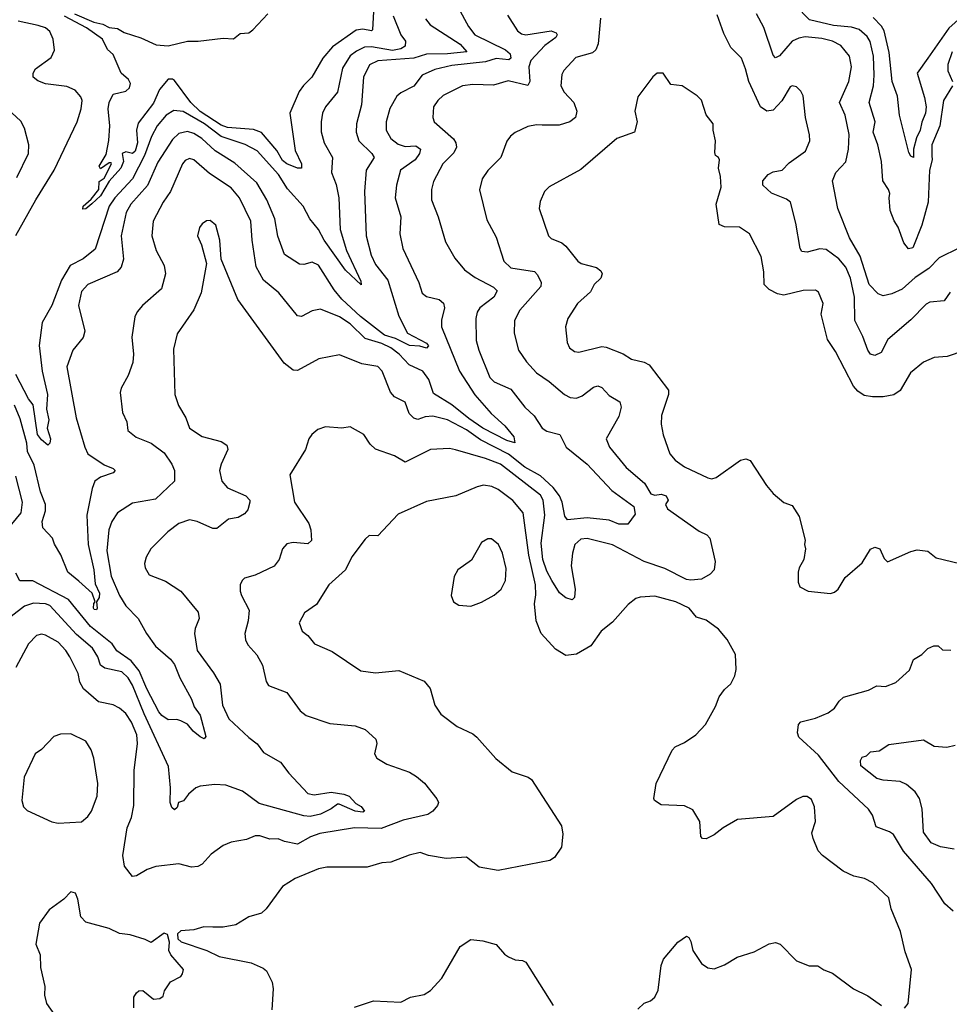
# Model space of a CAD drawing. Extents: x 1246230 to 1426786, y 660032 to 763141.
# Tile 536 of 566: x 1359952 to 1364347, y 743131 to 747787. Entities that reach past the tile are written whole.
import ezdxf

# ---------------------------------------------------------------- set-up
doc = ezdxf.new("R2010")
doc.units = 0

msp = doc.modelspace()

# ---------------------------------------------------------------- linework, layer by layer
at = {"layer": '0CON10XD'}
for points in [[(1362025.5, 747845), (1362074.5, 747755), (1362103.6, 747715), (1362249.6, 747645), (1362271.5, 747625), (1362274.3, 747605), (1362265, 747597.8), (1362205, 747603), (1362155, 747587.5), (1361995, 747571.2), (1361915, 747552.2), (1361855, 747524.6), (1361815, 747473.1), (1361755, 747442.1), (1361735.5, 747425), (1361702, 747368), (1361684.7, 747305), (1361684.6, 747265), (1361706.5, 747225), (1361742, 747198), (1361775, 747188.2), (1361825, 747190.4), (1361846.5, 747175), (1361843.2, 747155), (1361822.8, 747125), (1361752.9, 747075), (1361733.8, 747005), (1361727.9, 746945), (1361754.6, 746855), (1361748.8, 746775), (1361763.3, 746705), (1361839.1, 746545), (1361855, 746494.2), (1361875, 746477.8), (1361935, 746464.4), (1361956.2, 746446.2), (1361960, 746425), (1361946.7, 746366.7), (1361946.6, 746335), (1362031.4, 746125), (1362103.7, 746013.7), (1362182, 745925), (1362246, 745866), (1362289.1, 745815), (1362293.6, 745786.4), (1362255, 745797.1), (1362141.9, 745855), (1362075, 745900.7), (1361995, 745966.5), (1361909.2, 746019.2), (1361886, 746085), (1361858.5, 746125), (1361794.4, 746154.4), (1361746.2, 746205), (1361707.5, 746235), (1361664.4, 746255.6), (1361585, 746279.2), (1361515, 746348.8), (1361465, 746382), (1361375, 746417.8), (1361335, 746411.1), (1361285, 746382.9), (1361265, 746387.1), (1361178.1, 746495), (1361104.5, 746555), (1361071.1, 746618.9), (1361051.6, 746745), (1361045.3, 746835), (1360992.3, 746945), (1360951.8, 746991.8), (1360849.4, 747059.4), (1360775, 747124.4), (1360755, 747131.1), (1360735, 747121.9), (1360722.3, 747105), (1360665.4, 746975), (1360631.2, 746925), (1360583.5, 746835), (1360576.4, 746765), (1360597.5, 746695), (1360635.4, 746625), (1360641.5, 746585), (1360622.5, 746515), (1360532.9, 746435), (1360507.5, 746405), (1360497.5, 746382.5), (1360483.3, 746286.7), (1360490.4, 746205), (1360486.6, 746166.6), (1360465.4, 746104.6), (1360431.4, 746045), (1360428.1, 746025), (1360439.1, 745929.1), (1360459.2, 745885), (1360464.2, 745845), (1360502.7, 745812.7), (1360574.7, 745784.7), (1360635, 745738.6), (1360671.4, 745685), (1360683.8, 745655), (1360684.3, 745605), (1360595, 745519.4), (1360485, 745501.5), (1360414.7, 745455.3), (1360387.5, 745415), (1360373.3, 745375), (1360365.2, 745275), (1360385.6, 745155.6), (1360424.1, 745064.1), (1360455, 745015.5), (1360512.2, 744955), (1360551.4, 744885), (1360594.8, 744824.8), (1360665, 744763.1), (1360685, 744737.5), (1360709.6, 744675), (1360765, 744574), (1360777.3, 744537.3), (1360805, 744498.1), (1360832.7, 744397.3), (1360825, 744387.1), (1360805, 744396.2), (1360772.2, 744422.2), (1360745, 744455.7), (1360715, 744472), (1360695, 744478), (1360655, 744475.7), (1360625, 744496.7), (1360610.4, 744515), (1360552.9, 744622.9), (1360517.5, 744707.4), (1360479.6, 744755), (1360412.1, 744802.1), (1360389, 744835), (1360287.1, 744917.1), (1360182.5, 745045), (1360015, 745134.2), (1359953.4, 745133.4), (1359935, 745170)], [(1361625.3, 747825.3), (1361620.3, 747739.7), (1361615, 747734.6), (1361575, 747742.4), (1361542.9, 747737.1), (1361431.9, 747658.1), (1361386.2, 747605), (1361332.9, 747515), (1361293.5, 747476.5), (1361273.1, 747446.9), (1361229.6, 747345), (1361255, 747168.8), (1361285, 747105.8), (1361284.5, 747085.5), (1361265, 747085.4), (1361215, 747105.4), (1361195, 747122), (1361168.6, 747168.6), (1361095, 747253), (1361057.7, 747267.7), (1360935, 747277.1), (1360905, 747287.9), (1360805, 747353), (1360762.1, 747395), (1360685, 747500), (1360675, 747506.2), (1360655, 747505.5), (1360613.2, 747456.8), (1360585, 747392.2), (1360511.8, 747298.2), (1360505.3, 747264.7), (1360509.7, 747205), (1360498.9, 747165), (1360485, 747154.3), (1360455, 747162.7), (1360437.5, 747155), (1360443.8, 747116.2), (1360430.5, 747085), (1360376, 747024), (1360335, 746954.7), (1360293.3, 746916.7), (1360265, 746892.3), (1360251.7, 746891.7), (1360252.5, 746905), (1360290.7, 746939.3), (1360326.9, 746985), (1360328.2, 747021.8), (1360352.2, 747037.8), (1360385.7, 747105), (1360385, 747110), (1360375, 747110), (1360335, 747082.5), (1360327.5, 747095), (1360360.8, 747149.2), (1360374.5, 747215.5), (1360378, 747285), (1360370.8, 747365), (1360375, 747396.2), (1360395, 747434.4), (1360455, 747448.5), (1360471.1, 747465), (1360476.2, 747486.2), (1360467.1, 747505), (1360431.9, 747535), (1360395, 747623.3), (1360366.8, 747646.8), (1360344.3, 747695), (1360268.9, 747748.9), (1360165, 747803.6)], [(1360211.2, 747815), (1360303.3, 747775), (1360345, 747765.6), (1360375, 747750.6), (1360415, 747745.4), (1360446, 747726), (1360525, 747700.7), (1360598.3, 747668.3), (1360653.9, 747663.9), (1360745, 747685.2), (1360796.7, 747685), (1360915, 747699.5), (1360963.1, 747696.9), (1360995, 747721.9), (1361035, 747725.5), (1361055, 747740), (1361125.5, 747815)], [(1364350.5, 746499.5), (1364322.8, 746457.2), (1364255, 746451.2), (1364237.3, 746442.7), (1364165, 746368), (1364056.5, 746275), (1364025, 746212.9), (1363995, 746199.4), (1363975, 746205.8), (1363961.5, 746225), (1363938.8, 746288.8), (1363900.9, 746365), (1363898.9, 746475), (1363880.2, 746565), (1363857.6, 746617.6), (1363825, 746656.7), (1363765, 746701.1), (1363735, 746703.1), (1363675, 746687.5), (1363650.5, 746690.5), (1363642.5, 746705), (1363621.8, 746825), (1363595.6, 746925), (1363578.1, 746938.1), (1363506.4, 746966.4), (1363465.8, 747005), (1363465.8, 747025), (1363491.1, 747055), (1363515, 747068.2), (1363556.9, 747075), (1363589.6, 747110.4), (1363667.5, 747165), (1363687.5, 747215), (1363686.5, 747243.5), (1363667.8, 747325), (1363656.5, 747426.5), (1363645, 747450), (1363625, 747470), (1363605, 747474), (1363595, 747470), (1363555.8, 747404.2), (1363515, 747359.5), (1363485, 747354.5), (1363455, 747375.7), (1363398.9, 747495), (1363384.4, 747555), (1363364.2, 747605), (1363314.3, 747655), (1363281.4, 747721.4), (1363249.6, 747809.6)], [(1364395, 746708.8), (1364298.8, 746661.2), (1364250.1, 746609.9), (1364185, 746567.8), (1364125, 746512.2), (1364075, 746491.1), (1364035, 746481.8), (1364010.1, 746490.1), (1363968.7, 746535), (1363925, 746668.2), (1363874.6, 746755), (1363819.4, 746895), (1363794.2, 747025), (1363811.1, 747065), (1363857.9, 747115), (1363870.4, 747175), (1363873.3, 747245), (1363854, 747335), (1363827.9, 747395), (1363872.1, 747495), (1363884.6, 747565), (1363875.5, 747615), (1363835, 747664.4), (1363794.3, 747685), (1363745, 747698.3), (1363665, 747706.7), (1363635, 747700.2), (1363604.6, 747685), (1363545, 747616.9), (1363525, 747607.1), (1363515, 747618.8), (1363470.7, 747750.7), (1363435.3, 747815.3)], [(1364361.8, 747475), (1364319.4, 747405), (1364302, 747285), (1364264.8, 747195), (1364264.2, 747145), (1364266.6, 747125), (1364253.8, 747075), (1364246.5, 746925), (1364217.5, 746815), (1364175, 746708.5), (1364153.6, 746703.6), (1364131.7, 746731.7), (1364105.8, 746805.8), (1364086.4, 746836.4), (1364068, 746885), (1364062, 746945), (1364066.1, 746966.1), (1364060, 746985), (1364032.2, 747025), (1364027.3, 747117.3), (1364009.3, 747195), (1363987.2, 747255), (1363995.9, 747305), (1363967.8, 747395), (1363988.1, 747475), (1363991.7, 747525), (1363988.1, 747615), (1363973.5, 747683.5), (1363958.2, 747708.2), (1363920.5, 747740.5), (1363885, 747751.2), (1363800.2, 747759.8), (1363686.4, 747786.4), (1363619.4, 747855)], [(1362258.6, 747808.6), (1362305.7, 747735), (1362325, 747720.5), (1362345.4, 747715.4), (1362465, 747734), (1362488.6, 747725), (1362492.7, 747715), (1362487.1, 747702.9), (1362434.6, 747665.4), (1362368.4, 747595), (1362360, 747565), (1362364.1, 747495), (1362355, 747475.6), (1362261.3, 747498.7), (1362193, 747477), (1362095, 747480.4), (1362045, 747473.9), (1361955, 747428.2), (1361928.5, 747405), (1361909.1, 747375), (1361905.5, 747325), (1361911.1, 747305), (1362003.7, 747223.7), (1362014.2, 747205), (1362016.7, 747185), (1362005, 747156.9), (1361952.9, 747105), (1361908.3, 747021.7), (1361899.5, 746985), (1361900, 746935), (1361931.5, 746855), (1361965, 746736.2), (1362010.2, 746660.2), (1362055.6, 746605), (1362105, 746568), (1362191.7, 746521.7), (1362209.4, 746505), (1362194.4, 746475), (1362127.5, 746425), (1362115, 746403.8), (1362108.8, 746375), (1362110.9, 746270.9), (1362122.7, 746225), (1362174.4, 746095), (1362195, 746074.3), (1362275, 746040), (1362340.5, 745955), (1362384.6, 745914.6), (1362421.9, 745855), (1362445, 745841.5), (1362505.7, 745825), (1362535.6, 745765), (1362635.5, 745685.5), (1362751.1, 745561.1), (1362855, 745485.5), (1362861.4, 745448.6), (1362827.9, 745402.1), (1362785, 745402.2), (1362739.9, 745419.9), (1362635, 745431.2), (1362541.5, 745421.5), (1362528.8, 745438.8), (1362517.2, 745505), (1362504.3, 745535), (1362474.8, 745575), (1362415, 745629.7), (1362341, 745671), (1362262.5, 745732.5), (1362130.5, 745800.5), (1362065, 745847.6), (1361975, 745895.7), (1361905, 745912.6), (1361870, 745910), (1361835, 745896.4), (1361815, 745902.5), (1361794.2, 745924.2), (1361775, 745978.1), (1361725, 746003.5), (1361705.3, 746025.3), (1361665.5, 746125), (1361645, 746147.5), (1361570.6, 746160.6), (1361465, 746201.9), (1361415, 746192.2), (1361366.4, 746183.6), (1361265, 746127.8), (1361245, 746129.5), (1361203.3, 746163.3), (1360983.9, 746463.9), (1360904.2, 746655), (1360898.1, 746745), (1360880, 746815), (1360852.3, 746837.7), (1360835, 746836), (1360815, 746821.2), (1360802.5, 746805), (1360792.9, 746765), (1360812.1, 746722.1), (1360836, 746635), (1360810.9, 746495), (1360775.5, 746415), (1360697.6, 746302.4), (1360678.9, 746228.9), (1360686.5, 746015), (1360703, 745963), (1360738.6, 745905), (1360755.8, 745855.8), (1360815.7, 745815.7), (1360905, 745792.5), (1360931.2, 745775), (1360935.8, 745755), (1360904.5, 745685.5), (1360897.8, 745655), (1360907.5, 745605), (1360935, 745572.9), (1361022, 745535), (1361040, 745515), (1361040, 745505), (1361030.3, 745469.7), (1361015, 745450), (1360985, 745432.9), (1360940, 745425), (1360885, 745380.8), (1360865, 745381.9), (1360791.2, 745415), (1360755, 745422.2), (1360705, 745404.5), (1360653.1, 745365), (1360572.9, 745285), (1360550, 745245), (1360543.1, 745215), (1360545.7, 745195), (1360565, 745162.5), (1360642, 745132), (1360714.7, 745084.7), (1360796.7, 744985), (1360801.1, 744955), (1360782.2, 744907.8), (1360779.5, 744885), (1360792.1, 744805), (1360868.9, 744698.9), (1360899.4, 744645), (1360911.9, 744545), (1360941.1, 744481.1), (1361035, 744392.2), (1361075, 744363.3), (1361105, 744321.9), (1361185, 744276.7), (1361225, 744223.8), (1361315, 744128.1), (1361345, 744121.8), (1361425, 744133.8), (1361485, 744125.3), (1361510, 744115), (1361541.2, 744081.2), (1361566.9, 744066.9), (1361583.1, 744045), (1361575, 744039.1), (1361538.6, 744045), (1361462.8, 744077.2), (1361455, 744077.8), (1361425.3, 744055), (1361375, 744029.9), (1361325, 744019.8), (1361295, 744021.7), (1361085, 744080.4), (1361005, 744138.5), (1360926.7, 744166.7), (1360875, 744170.9), (1360805, 744163.3), (1360785, 744154.4), (1360750.8, 744125), (1360726.7, 744093.3), (1360702.5, 744085), (1360697.6, 744062.4), (1360685, 744050.8), (1360672.2, 744062.2), (1360664.5, 744085), (1360665.6, 744155), (1360655.6, 744255), (1360540.3, 744505), (1360485, 744640.8), (1360464.8, 744675), (1360435, 744703.8), (1360355, 744720.3), (1360334.7, 744735), (1360321.8, 744775), (1360295.9, 744815), (1360220.6, 744880.6), (1360095, 745016.8), (1360075, 745024.6), (1360018.5, 745028.5), (1359975, 745013.2), (1359911.5, 744965)], [(1361718.6, 747805), (1361754.8, 747715), (1361776.1, 747685), (1361775, 747662.7), (1361755, 747649.2), (1361715, 747642), (1361615, 747659.6), (1361583.1, 747656.9), (1361545, 747639.1), (1361515, 747616), (1361478.1, 747558.1), (1361455.3, 747444.7), (1361398.2, 747375), (1361384.7, 747345.3), (1361377.3, 747305), (1361377.7, 747257.7), (1361392.1, 747205), (1361431.6, 747135), (1361426.8, 747065), (1361448.5, 747008.5), (1361461.1, 746945), (1361467.2, 746795), (1361497.6, 746695), (1361565, 746550), (1361566.9, 746533.1), (1361492.5, 746602.5), (1361391.7, 746745), (1361365, 746795.5), (1361324.3, 746845), (1361293.3, 746905), (1361217.8, 746987.8), (1361175.3, 747055), (1361075, 747167.1), (1361017.8, 747197.8), (1360905, 747234.5), (1360826.4, 747295), (1360725, 747353), (1360681.6, 747358.4), (1360645, 747335.4), (1360601.6, 747285), (1360575.2, 747235), (1360542.8, 747145), (1360485.3, 747035), (1360401.5, 746945), (1360375, 746905.9), (1360308.7, 746701.3), (1360253.1, 746656.9), (1360190.4, 746625), (1360150.2, 746555), (1360104.1, 746435), (1360058.8, 746355), (1360043.8, 746246.2), (1360058.1, 746125), (1360083.2, 746015), (1360079.4, 745945), (1360090, 745895), (1360083.1, 745855), (1360098, 745805), (1360094.6, 745785.4), (1360085, 745775.6), (1360055, 745800), (1360036.7, 745825), (1360015.6, 745965.6), (1359993.4, 745995), (1359935, 746110)], [(1362698.5, 747795), (1362686.9, 747673.1), (1362675.5, 747644.5), (1362659.7, 747630.3), (1362581.7, 747608.3), (1362525, 747546.2), (1362515, 747527.5), (1362510.6, 747475), (1362527.1, 747445), (1362571.4, 747395), (1362585.7, 747355), (1362579.2, 747325), (1362553.8, 747305), (1362502.2, 747287.8), (1362421.9, 747288.1), (1362395, 747290.6), (1362355, 747281.4), (1362295.5, 747254.5), (1362272.8, 747237.2), (1362255, 747213.3), (1362227.1, 747135), (1362166.1, 747073.9), (1362138.6, 747035), (1362126.8, 746983.2), (1362160.3, 746840.3), (1362205, 746758.8), (1362240.5, 746645), (1362275, 746613.3), (1362385.8, 746595.8), (1362400.4, 746580.4), (1362418.2, 746545), (1362415.6, 746525), (1362316.7, 746413.3), (1362291.1, 746365), (1362290, 746305), (1362310.9, 746225), (1362348.9, 746168.9), (1362395, 746116.7), (1362455.9, 746075.9), (1362527.5, 746015), (1362555, 746000), (1362585, 745997.5), (1362611.5, 746008.5), (1362665, 746050), (1362685, 746055.4), (1362705, 746047.5), (1362739.6, 746009.6), (1362789.4, 745979.4), (1362796.6, 745955), (1362785, 745911.4), (1362725.6, 745805), (1362741.4, 745765), (1362820, 745670), (1362906.2, 745595), (1362936, 745545), (1362955, 745538.6), (1362985, 745544.3), (1363008.8, 745535), (1363018.8, 745515), (1363006.1, 745493.9), (1363015, 745474.2), (1363165, 745368.6), (1363200.9, 745350.9), (1363215.6, 745335.6), (1363240, 745225), (1363235.6, 745185), (1363216.9, 745165), (1363175, 745140.9), (1363125, 745136.2), (1363105, 745140), (1363002.1, 745192.1), (1362905, 745225.3), (1362755, 745303.4), (1362635, 745334.6), (1362605, 745330.9), (1362577.3, 745305), (1362565.3, 745265), (1362560, 745205), (1362578.6, 745095), (1362575.6, 745055), (1362563.9, 745043.9), (1362535, 745054), (1362505, 745077.5), (1362468.1, 745135), (1362445, 745179.6), (1362426.1, 745235), (1362417.8, 745312.2), (1362435.2, 745445), (1362427.6, 745515), (1362415, 745538.8), (1362225, 745685.2), (1362155, 745712.6), (1362013.4, 745753.4), (1361985, 745760), (1361895, 745754.5), (1361775, 745695.6), (1361725, 745724.2), (1361635, 745757.1), (1361609.7, 745779.7), (1361578.8, 745825), (1361515, 745861.2), (1361475, 745856), (1361398.8, 745861.2), (1361361.2, 745848.8), (1361334.1, 745825.9), (1361320, 745805), (1361303.8, 745755), (1361228.8, 745635), (1361252.2, 745505), (1361319.5, 745405), (1361328.2, 745375), (1361331.5, 745325), (1361315, 745309.1), (1361245, 745314.4), (1361215, 745308.1), (1361195.6, 745285), (1361178.5, 745235), (1361155, 745202.5), (1361065, 745160), (1361015, 745146), (1361003.8, 745135), (1360994, 745115), (1360994, 745085), (1361000.8, 745065), (1361037.8, 744995), (1361033.3, 744945), (1361017.1, 744885), (1361019.2, 744855), (1361030.7, 744830.7), (1361073.6, 744783.6), (1361100, 744735), (1361117.4, 744657.4), (1361128.9, 744638.9), (1361215.5, 744605.5), (1361278.3, 744518.3), (1361307, 744497), (1361418.3, 744458.3), (1361538.3, 744448.3), (1361585, 744430), (1361636, 744385), (1361640.8, 744365), (1361630, 744315), (1361641.2, 744295), (1361687.4, 744267.4), (1361795, 744228.6), (1361828.7, 744208.7), (1361866.6, 744176.6), (1361925, 744103.3), (1361932, 744085), (1361928.3, 744071.7), (1361906.2, 744045), (1361882, 744028), (1361765, 744001.6), (1361662, 743962), (1361535, 743966.1), (1361370.7, 743939.3), (1361326.7, 743923.3), (1361265, 743888.5), (1361205, 743901.5), (1361175, 743914.4), (1361135, 743911.4), (1361087.6, 743927.6), (1361065, 743927.5), (1361025, 743910), (1360952.1, 743897.9), (1360915, 743882), (1360858.3, 743841.7), (1360815, 743794), (1360795, 743782.5), (1360765, 743780), (1360705, 743795.8), (1360596.8, 743783.2), (1360555, 743768.6), (1360505, 743739.2), (1360485.9, 743735.9), (1360447.5, 743785), (1360440, 743835), (1360460.9, 743965), (1360480.9, 744015), (1360491.4, 744071.4), (1360493.9, 744236.1), (1360510, 744365), (1360506.6, 744405), (1360481.4, 744465), (1360455, 744506.9), (1360425, 744531.9), (1360395, 744547.1), (1360325, 744560.8), (1360253.4, 744623.4), (1360237.3, 744655), (1360228.2, 744695), (1360190, 744775), (1360171.1, 744805), (1360135, 744842.9), (1360075, 744877.1), (1360055, 744880.9), (1360031.4, 744875), (1359994.4, 744835), (1359935, 744723.3)], [(1359935, 746766.4), (1360028.2, 746935), (1360115, 747076.4), (1360224.5, 747305), (1360243.5, 747365), (1360247.8, 747405), (1360241.7, 747421.7), (1360214.6, 747454.6), (1360175, 747470.8), (1360075, 747484.6), (1360037.8, 747497.8), (1360016, 747515), (1360016.2, 747535), (1360027.5, 747555), (1360101.4, 747608.6), (1360116.9, 747643.1), (1360110.4, 747695), (1360095, 747731.9), (1360075, 747748.2), (1360039.7, 747759.7), (1359945, 747780)], [(1361870.8, 747790.9), (1361893.4, 747763.4), (1362035, 747671.1), (1362065.8, 747635), (1361974.4, 747625.6), (1361875, 747624.8), (1361815, 747604.7), (1361645, 747592.6), (1361606.8, 747573.2), (1361578.4, 747515), (1361568.5, 747385), (1361545.4, 747295), (1361542.5, 747255), (1361556.2, 747215), (1361616.5, 747155), (1361628.1, 747135), (1361590.9, 747075), (1361582, 746975), (1361590, 746765), (1361613.5, 746673.5), (1361635, 746629.1), (1361692.4, 746555), (1361744.7, 746385), (1361785, 746305.5), (1361875, 746257.2), (1361884.4, 746245), (1361875, 746234.6), (1361843.5, 746243.5), (1361795, 746246.3), (1361729.2, 746279.2), (1361676.7, 746295), (1361563.6, 746383.6), (1361475, 746466.3), (1361439.7, 746509.7), (1361365, 746626.2), (1361335, 746640.6), (1361295, 746629.5), (1361275, 746631.5), (1361205, 746676.7), (1361173.1, 746763.1), (1361158.6, 746845), (1361120.8, 746935), (1361073.2, 747015), (1360969.3, 747109.3), (1360877.3, 747167.3), (1360812.8, 747225), (1360775, 747249.3), (1360745, 747258.4), (1360705, 747248.7), (1360675, 747220), (1360605.8, 747114.2), (1360556.3, 747003.7), (1360477.1, 746915), (1360455.3, 746875), (1360431.6, 746765), (1360443.5, 746655), (1360432.7, 746617.3), (1360413.3, 746595), (1360275, 746535.6), (1360245, 746502), (1360230, 746435), (1360260.6, 746315), (1360252.9, 746285), (1360204.4, 746225), (1360175.6, 746145), (1360220, 745905), (1360260.4, 745765), (1360274.5, 745735), (1360352.1, 745682.1), (1360394.7, 745664.7), (1360404.5, 745655), (1360395, 745643.8), (1360335, 745623.4), (1360307.8, 745605), (1360295, 745570), (1360270.2, 745445), (1360276.1, 745305), (1360302.3, 745185), (1360309.2, 745119.3), (1360329.7, 745075), (1360328.2, 745055), (1360315.8, 745035), (1360319.4, 745005), (1360315, 744996.2), (1360305, 744998), (1360301.8, 745005), (1360303.3, 745026.7), (1360310, 745035), (1360295.6, 745075), (1360232.6, 745132.6)], [(1364405, 747801.5), (1364345, 747747.5), (1364245, 747604.7), (1364195.3, 747535), (1364229.3, 747419.3), (1364237, 747375), (1364234.8, 747345), (1364216.8, 747303.2), (1364209.5, 747265), (1364191.5, 747228.5), (1364177.6, 747175), (1364177.8, 747135), (1364165, 747142.1), (1364155, 747159.5), (1364112.1, 747335), (1364102.8, 747425), (1364076.8, 747495), (1364062.8, 747632.8), (1364039.6, 747735), (1364026.6, 747756.6), (1363986.9, 747796.9)], [(1364360, 747635), (1364340.9, 747575), (1364340.4, 747545), (1364361.5, 747495)], [(1364415, 746220.6), (1364336.7, 746195), (1364275, 746189.4), (1364225, 746168.1), (1364163.1, 746116.9), (1364115, 746034.4), (1364085, 746013.6), (1364035, 746003.5), (1363984.5, 746004.5), (1363945, 746009.5), (1363915, 746030), (1363894.6, 746055), (1363808.5, 746218.5), (1363771.9, 746275), (1363740.6, 746395), (1363751.2, 746445), (1363728.8, 746498.8), (1363715, 746508), (1363656, 746506), (1363565, 746485.3), (1363535, 746491.5), (1363495, 746511.8), (1363471.8, 746535), (1363470.9, 746595), (1363457.4, 746667.4), (1363402, 746775), (1363355, 746805.7), (1363285, 746807.1), (1363258.9, 746818.9), (1363245.4, 746915), (1363268.5, 746995), (1363265.8, 747045), (1363256, 747085), (1363260, 747125), (1363255.9, 747135.9), (1363242.5, 747145), (1363239.3, 747159.3), (1363242, 747215), (1363230.8, 747265), (1363230.8, 747295), (1363197.6, 747337.6), (1363175, 747406.2), (1363155, 747427.5), (1363085, 747473.8), (1363031.2, 747481.2), (1362995, 747533.8), (1362966.1, 747533.9), (1362945, 747516.7), (1362875, 747422.5), (1362860, 747355), (1362871.4, 747305), (1362858.8, 747255), (1362775, 747225.8), (1362605, 747078.6), (1362455, 746996.2), (1362434, 746975), (1362412.7, 746927.3), (1362408.8, 746895), (1362452, 746765), (1362465, 746752), (1362515, 746732), (1362535, 746716), (1362591.2, 746645), (1362607.5, 746635), (1362680, 746615), (1362699.1, 746599.1), (1362705.8, 746585), (1362699.2, 746565), (1362667.5, 746535), (1362650.3, 746499.7), (1362590, 746445), (1362544, 746375), (1362532, 746335), (1362540.8, 746260.8), (1362552, 746235), (1362575, 746218), (1362595, 746214.4), (1362705, 746242.5), (1362725, 746239.2), (1362805, 746207.1), (1362845, 746182.5), (1362905, 746167.1), (1362927.5, 746155), (1363019.5, 746035), (1363020, 746015), (1362985.8, 745915), (1362984.2, 745875), (1362994.4, 745824.4), (1363025.7, 745735), (1363050.8, 745705), (1363095, 745672.9), (1363205, 745620), (1363225, 745616), (1363245, 745622), (1363360, 745705), (1363385, 745710), (1363405, 745702.5), (1363482.5, 745585), (1363515, 745546), (1363565, 745503.8), (1363605, 745490), (1363637.3, 745437.3), (1363666.4, 745326.4), (1363662.5, 745305), (1363667.5, 745285), (1363660, 745235), (1363637.5, 745195), (1363633.3, 745175), (1363633, 745127), (1363640, 745105), (1363680, 745085), (1363785, 745074.3)], [(1359939.2, 747040.8), (1359994.2, 747155), (1359995.8, 747195), (1359975.8, 747275), (1359957.4, 747307.4), (1359915, 747346.9)], [(1360232.6, 745132.6), (1360179.4, 745175), (1360147.2, 745257.2), (1360116.6, 745306.6), (1360108.1, 745335), (1360062.5, 745385), (1360059.2, 745415), (1360074.7, 745465), (1360074.7, 745495), (1360051.1, 745555), (1360021.2, 745681.2), (1359989.7, 745745), (1359985.6, 745785), (1359955, 745900), (1359928.4, 745965)], [(1359892.7, 745375), (1359958.8, 745455), (1359966.2, 745505), (1359935, 745628.1)], [(1364135, 743112.5), (1364152.5, 743135), (1364168.8, 743295), (1364138.8, 743378.8), (1364116.9, 743475), (1364072.2, 743582.2), (1364060.8, 743635), (1363986.2, 743705), (1363945.5, 743725.5), (1363895, 743737.5), (1363845, 743760.6), (1363748, 743835), (1363727.4, 743857.4), (1363702.9, 743915), (1363697.7, 743942.3), (1363714.2, 743995), (1363709.2, 744065), (1363695, 744100), (1363675, 744114), (1363655, 744113.1), (1363625, 744100.4), (1363515, 744019.5), (1363345.6, 744004.4), (1363277.5, 743965), (1363235, 743932.5), (1363197, 743913), (1363180, 743915), (1363172.5, 743925), (1363167.5, 743995), (1363135, 744051.2), (1363095, 744070), (1362985, 744074), (1362953.3, 744095), (1362950, 744105), (1362962, 744175), (1363037, 744333), (1363051.3, 744348.7), (1363095, 744368.6), (1363148.8, 744405), (1363195, 744453.8), (1363241.2, 744538.8), (1363258.8, 744585), (1363285, 744620), (1363314.1, 744645.9), (1363333.3, 744685), (1363338.8, 744715), (1363336, 744785), (1363297, 744857), (1363256.2, 744905), (1363197.9, 744947.9), (1363151.3, 744961.3), (1363118, 745005), (1363055, 745034.4), (1362955, 745060.6), (1362885, 745056.9), (1362865, 745050.8), (1362828.3, 745021.7), (1362755, 744938.1), (1362700.6, 744895), (1362653, 744827), (1362585, 744787.1), (1362535, 744780.6), (1362485, 744810.6), (1362417.3, 744885), (1362393.3, 744945), (1362386.2, 745025), (1362392.8, 745067.2), (1362391.6, 745115), (1362358.7, 745255), (1362332.3, 745455), (1362283.4, 745513.4), (1362215, 745566.2), (1362185, 745580), (1362145, 745585.5), (1362115, 745578.9), (1362015, 745535.8), (1361875, 745508.1), (1361740.9, 745449.1), (1361645, 745346.7), (1361605, 745348.8), (1361585, 745331.2), (1361522.2, 745247.8), (1361492.5, 745185), (1361414.6, 745115.4), (1361355, 745021.2), (1361298.3, 744981.7), (1361274.3, 744935), (1361288.6, 744895), (1361314.4, 744875), (1361346.7, 744835), (1361429.4, 744799.4), (1361565, 744708.6), (1361635, 744699.4), (1361745, 744709.2), (1361865, 744659.2), (1361892.9, 744625), (1361915.5, 744545.5), (1361943.4, 744503.4), (1362020, 744445), (1362095, 744410), (1362113.8, 744395), (1362203.4, 744293.4), (1362281.2, 744231.2), (1362355.9, 744205.9), (1362372.5, 744195), (1362514, 743975), (1362520.8, 743935), (1362514, 743875), (1362481.2, 743825), (1362458.7, 743811.3), (1362215, 743764.4), (1362125, 743780), (1362065, 743827.5), (1361968.6, 743821.4), (1361885, 743835.6), (1361845, 743848.5), (1361793.6, 743836.4), (1361706.9, 743803.1), (1361665, 743800.5), (1361595, 743779.5), (1361405, 743779.1), (1361365, 743772.5), (1361255, 743725.7), (1361195, 743688.6), (1361117.8, 743582.2), (1361095, 743562.9), (1361035, 743544.3), (1360975, 743506.9), (1360915, 743495.8), (1360865.6, 743495.6), (1360823.2, 743496.8), (1360775.9, 743484.1), (1360715, 743479.4), (1360699.2, 743465), (1360700.8, 743440.8), (1360716.1, 743426.1), (1360837.5, 743385), (1360895, 743357.5), (1361046.8, 743326.8), (1361102.7, 743302.7), (1361118.8, 743288.8), (1361145.8, 743235.8), (1361150, 743205), (1361144.2, 743105)], [(1362085, 745013.8), (1362135, 745032.5), (1362195, 745065.6), (1362228.1, 745095), (1362249.5, 745135), (1362252.8, 745192.8), (1362234.5, 745265), (1362215.4, 745305.4), (1362182.3, 745332.3), (1362165, 745332), (1362135.6, 745314.4), (1362088.3, 745231.7), (1362023.3, 745185), (1362006.1, 745153.9), (1361992.5, 745065), (1362002.5, 745035), (1362028.3, 745018.3), (1362085, 745013.8)], [(1363785, 745074.3), (1363805, 745080), (1363821.2, 745095), (1363855, 745150), (1363935, 745218.8), (1363975, 745284.2), (1363995, 745293.3), (1364018.6, 745285), (1364039.8, 745239.8), (1364055, 745224), (1364165, 745272.5), (1364195, 745280), (1364245, 745273.8), (1364285, 745242), (1364396.1, 745216.1)], [(1364365, 743572), (1364326.3, 743606.3), (1364262.7, 743702.7), (1364130, 743855), (1364083.6, 743933.6), (1364065, 743947.1), (1364000.9, 743970.9), (1363984, 744025), (1363964.3, 744054.3), (1363824.9, 744184.9), (1363729.3, 744309.3), (1363636, 744395), (1363630, 744415), (1363634.5, 744455), (1363645, 744467.5), (1363715, 744484.3), (1363775, 744509.2), (1363805, 744531.2), (1363826, 744565), (1363846.6, 744583.4), (1363965, 744616.7), (1364005, 744636.7), (1364046.1, 744633.9), (1364095, 744653.3), (1364158.3, 744711.7), (1364178.3, 744761.7), (1364217.5, 744785), (1364245, 744813.3), (1364274, 744826), (1364295, 744826.7), (1364315, 744807.5), (1364355, 744806.2)], [(1360135, 743988), (1360245, 743993.8), (1360275, 744018.8), (1360292.5, 744045), (1360318.6, 744115), (1360321.4, 744175), (1360303.1, 744295), (1360290.8, 744335), (1360265, 744376), (1360195, 744410), (1360145, 744409.2), (1360113.2, 744396.8), (1360055, 744336.7), (1360025, 744316.2), (1359973.8, 744205), (1359962.5, 744095), (1359971.2, 744065), (1359987.7, 744047.7), (1360104.3, 743994.3), (1360135, 743988)], [(1364370.8, 743865), (1364305, 743875.5), (1364260.6, 743895), (1364224.3, 743945), (1364218, 744055), (1364206.1, 744105), (1364185, 744135.9), (1364145, 744170.4), (1364115, 744184.6), (1364035, 744190.3), (1364005, 744199.1), (1363928.4, 744258.4), (1363926.7, 744283.3), (1363935, 744299.6), (1363955, 744306.2), (1363975.3, 744324.7), (1364015, 744330), (1364060.5, 744359.5), (1364225, 744382.5), (1364275, 744352.5), (1364335, 744347.5), (1364375, 744356)], [(1360492.1, 743115), (1360492.7, 743165), (1360505, 743185.7), (1360515, 743194.3), (1360535, 743195.7), (1360585, 743156.2), (1360615, 743158), (1360630.5, 743169.5), (1360636.7, 743195), (1360665, 743236.7), (1360715, 743262.5), (1360722.5, 743275), (1360726.7, 743295), (1360667.5, 743365), (1360657.5, 743385), (1360660, 743425), (1360650.8, 743460.8), (1360635, 743467.5), (1360574.1, 743424.1), (1360545, 743438.1), (1360475, 743459.5), (1360425, 743465.8), (1360375, 743489.2), (1360265, 743520), (1360241.1, 743545), (1360227.9, 743627.9), (1360216.8, 743656.8), (1360195, 743663.3), (1360161.7, 743628.3), (1360092.3, 743577.7), (1360046.2, 743515), (1360028.8, 743415), (1360048.8, 743365), (1360051.2, 743305), (1360072, 743215), (1360070, 743175), (1360078.8, 743135), (1360143.6, 743043.6)], [(1361535, 743117.1), (1361625, 743148.1), (1361755, 743141.2), (1361800, 743165), (1361865, 743177.9), (1361893.9, 743196.1), (1361948.1, 743255), (1362035, 743403.8), (1362085, 743437.1), (1362142.1, 743432.1), (1362204.4, 743414.4), (1362245, 743368), (1362263.8, 743355), (1362295, 743340.8), (1362328.7, 743338.7), (1362345, 743331.2), (1362474, 743125)], [(1362875, 743108.6), (1362905, 743137.1), (1362935, 743148), (1362954.3, 743165.7), (1362971.2, 743198.8), (1362984.2, 743315), (1362995.8, 743344.2), (1363063.3, 743425), (1363105, 743453.3), (1363115, 743447.5), (1363125, 743427.5), (1363134, 743385), (1363175, 743324), (1363205, 743302.9), (1363235, 743299.2), (1363285, 743317.1), (1363345, 743354.2), (1363425, 743378.8), (1363495, 743416.7), (1363525, 743423.3), (1363547.5, 743415), (1363625, 743336.2), (1363685, 743313.8), (1363725, 743313.8), (1363754.4, 743294.4), (1363795, 743279.2), (1363894.6, 743204.6), (1363961.7, 743171.7), (1364025.8, 743125.8)]]:
    msp.add_lwpolyline(points, dxfattribs=at)

doc.saveas('drawing.dxf')
